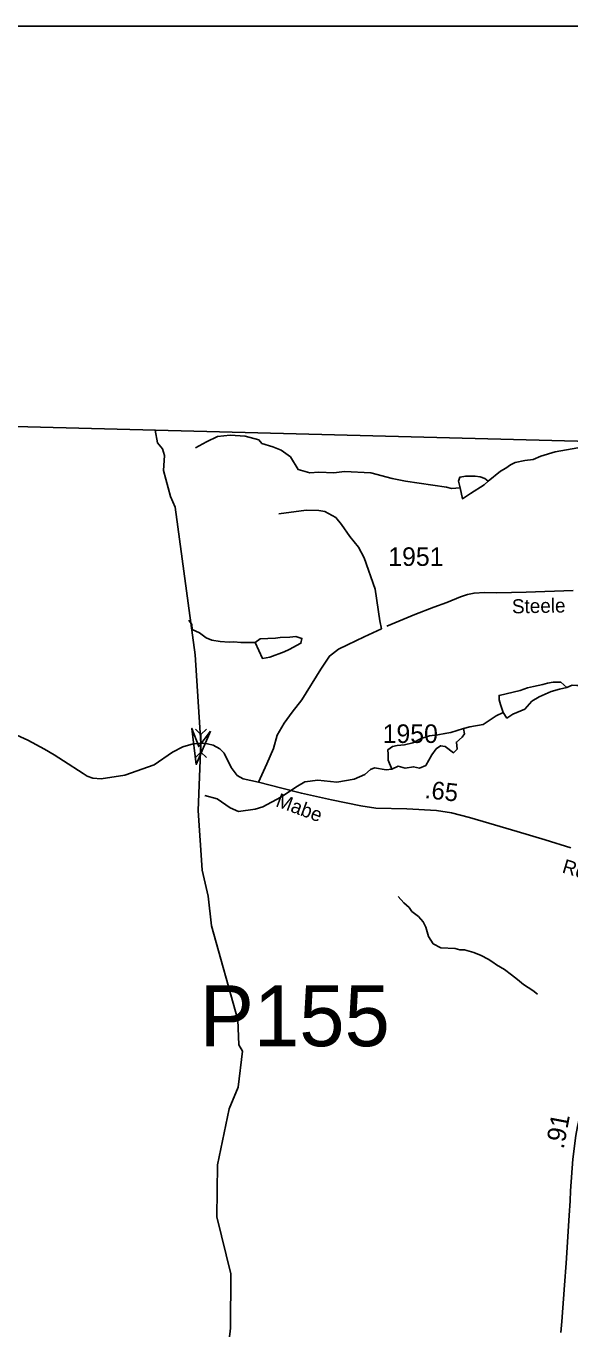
# Model space of a CAD drawing. Extents: x 1547597 to 1699558, y 810033 to 920809.
# Drawn here: x 1656188 to 1659849, y 909040 to 917817 of the extents above; entities that cross this region are included whole.
import ezdxf

# ---------------------------------------------------------------- set-up
doc = ezdxf.new("R2010")
doc.units = 0
for name, color, linetype in [('Exist Boundary Political CountyLine', 7, 'Continuous'), ('Exist Hydrographic Creek Single Shore', 7, 'Continuous'), ('Exist Hydrographic Misc Water Feature', 7, 'Continuous'), ('Exist Road Non-System Type 51', 7, 'Continuous'), ('Exist Road Primary US Attributed', 7, 'Continuous'), ('Exist Road Primary US Mileage Hundredths English Label', 7, 'Continuous'), ('Exist Road Secondary Mileage Hundredths English Label', 7, 'Continuous'), ('Exist Road Secondary Structure Pipe CELL', 7, 'Continuous'), ('Exist Road Secondary Structure Pipe Number Label', 7, 'Continuous'), ('Exist Road Secondary Structure Standard Bridge Attributed CELL', 7, 'Continuous'), ('Exist Road Secondary Type 51 Attributed', 7, 'Continuous'), ('Exist Road Secondary Type 51 Label', 7, 'Continuous'), ('Exist Road Secondary Type 51 Number Label', 7, 'Continuous'), ('Map Preparation Inset Cut Line', 7, 'Continuous')]:
    doc.layers.add(name, color=color, linetype=linetype)

msp = doc.modelspace()

# ---------------------------------------------------------------- linework, layer by layer
at = {"layer": 'Exist Boundary Political CountyLine'}
msp.add_lwpolyline([(1694793.5, 914116.4), (1692562.1, 914175.9), (1691336.3, 914204.2), (1689842.7, 914246), (1688457.2, 914278.3), (1687259.3, 914310.1), (1685887.7, 914346.3), (1684226.2, 914390.2), (1683014.5, 914420.4), (1682024.6, 914443.6), (1680977, 914471.3), (1654562.3, 915160.4)], dxfattribs=at)
at = {"layer": 'Exist Hydrographic Creek Single Shore'}
for points in [[(1657414.3, 911956.5), (1657374.3, 912131.3), (1657346.3, 912532.4), (1657365.2, 912985.6), (1657325.4, 913581.4), (1657192.1, 914577.3), (1657161.4, 914648.1), (1657112.3, 914823.8), (1657119.9, 914923.8), (1657106.6, 914969.2), (1657072.6, 915008.8), (1657056.7, 915095.3)], [(1655779.3, 905549.1), (1655914.2, 905730.2), (1655925.3, 905887.5), (1655893.3, 906022.8), (1655944.2, 906156.3), (1656275.3, 906658.4), (1656790.3, 907137.1), (1657196.3, 907608.1), (1657349.3, 907913.5), (1657498.2, 908471.9), (1657563.2, 909045), (1657567.2, 909412.7), (1657472.3, 909795.3), (1657476.3, 910146.5), (1657556.3, 910522.4), (1657616.2, 910668.9), (1657644.2, 910911.3), (1657619.3, 910954.4), (1657613.3, 911122), (1657437.2, 911755.9), (1657414.3, 911956.5)]]:
    msp.add_lwpolyline(points, dxfattribs=at)
at = {"layer": 'Exist Hydrographic Misc Water Feature'}
for points in [[(1657329.5, 914976.7), (1657403.1, 915016.4), (1657476.8, 915052.3), (1657561.8, 915061.7), (1657661.8, 915054.1), (1657754.4, 915029.6), (1657775.2, 915005), (1657849.6, 914982.1), (1657905.3, 914961.3), (1657967.8, 914914.4), (1658019.7, 914829.4), (1658099, 914806.8), (1658159.5, 914812.4), (1658259.6, 914808.6), (1658331.3, 914816.2), (1658507.9, 914806.8), (1658651.4, 914769), (1658742.1, 914752), (1659018.9, 914711.6), (1659050.8, 914703.2), (1659109.5, 914707.6)], [(1659298.5, 914752.3), (1659382, 914819), (1659416.3, 914838.5), (1659448.6, 914862.1), (1659480.7, 914877.7), (1659545.6, 914891.7), (1659602.3, 914897.4), (1659653.3, 914920.1), (1659749.6, 914948.4), (1659902.5, 914977.2), (1659944.4, 914976.5), (1659987.5, 914978.6), (1660134.8, 914989.9), (1660214.1, 914940.8), (1660267, 914906.8), (1660363.3, 914903.1), (1660452.1, 914888), (1660522, 914861.5), (1660562.6, 914838.9), (1660623, 914842.6), (1660704.2, 914874.7), (1660893.1, 914908.7), (1661057.4, 914901.2), (1661189.6, 914891.7)], [(1659298.5, 914752.3), (1659275.5, 914770.3), (1659243.6, 914780.7), (1659211.7, 914785.1), (1659147.8, 914785.9), (1659107.7, 914778.5), (1659099.3, 914750.6), (1659109.5, 914707.6)], [(1659109.5, 914707.6), (1659124.7, 914633.1), (1659180.3, 914669.5), (1659271, 914726.4), (1659298.5, 914752.3)], [(1657283.1, 913814.9), (1657304.9, 913786.1), (1657306.8, 913751.7)], [(1657306.8, 913751.7), (1657355.7, 913730.6), (1657399.3, 913696.1), (1657439.1, 913679.6), (1657494.9, 913670.9), (1657554.8, 913666), (1657586.9, 913669.6), (1657634.8, 913665), (1657730.8, 913663.8)], [(1657730.8, 913663.8), (1657779.1, 913557.4), (1657829.6, 913566.5), (1657926, 913601.3), (1657958.2, 913616.8), (1658038.6, 913659.8), (1658045, 913691.8), (1658003.2, 913704.3), (1657963.1, 913700.8), (1657899.1, 913697.6), (1657867.1, 913694), (1657763, 913689.4), (1657730.8, 913663.8)], [(1659826.9, 913361.4), (1659862.6, 913376.2), (1659894.6, 913375.8), (1659950.5, 913375.1), (1659990.3, 913362.6), (1660077.8, 913321.4), (1660129.7, 913312.7), (1660181.9, 913333.8), (1660246.1, 913351.2), (1660314.5, 913382.4), (1660410.7, 913405.1), (1660507.1, 913439.9), (1660569.2, 913451.2), (1660643.2, 913456.2)], [(1659399.3, 913193.4), (1659381.2, 913246.3), (1659373.5, 913278.5), (1659371.9, 913308.5), (1659514.3, 913340.6), (1659562.5, 913360), (1659602.6, 913367.5), (1659666.8, 913382.8), (1659698.7, 913390.4), (1659736.9, 913397.8), (1659786.8, 913397.2), (1659826.9, 913361.4)], [(1659826.9, 913361.4), (1659778.3, 913349.2), (1659722.1, 913334), (1659641.7, 913299), (1659593.3, 913269.6), (1659544.7, 913216.3), (1659464.4, 913181.2), (1659424.1, 913155.8), (1659399.3, 913193.4)], [(1659132.5, 913085), (1659175.4, 913096.9), (1659263.6, 913111.8), (1659352.3, 913170.6), (1659399.3, 913193.4)], [(1659132.5, 913085), (1659047.1, 913058.6), (1659007, 913051.1), (1658958.9, 913043.7), (1658902.8, 913036.4), (1658846.6, 913017.2), (1658790.3, 912989.9), (1658734.2, 912974.6), (1658686.1, 912971.2), (1658654, 912963.6), (1658623.8, 912942), (1658625.4, 912912), (1658625, 912872), (1658650.5, 912810.9)], [(1658650.5, 912810.9), (1658692.4, 912831.1), (1658740.2, 912818.5), (1658796.3, 912827.7), (1658836.2, 912817.2), (1658878.4, 912836.7), (1658919.2, 912908.2), (1658947.7, 912947.9), (1658978, 912969.5), (1659009.9, 912963), (1659065.4, 912922.3), (1659089.6, 912946), (1659084.2, 912994.1), (1659122.6, 913027.6), (1659138.8, 913049.4), (1659132.5, 913085)], [(1657392.4, 912634.5), (1657474.2, 912610.6), (1657562.6, 912551.2), (1657618.2, 912525.1), (1657730.9, 912541.7), (1657781.5, 912558.7), (1657902.2, 912623.2), (1658015.1, 912697.8), (1658063.4, 912727.1), (1658151.5, 912738), (1658279.3, 912722.7), (1658395.4, 912742.9), (1658467.8, 912775.9), (1658506.3, 912809.4), (1658532.4, 912821.1), (1658612.2, 912806.1), (1658650.5, 912810.9)], [(1658693.3, 911953), (1658730.6, 911910.2), (1658766.1, 911879.6), (1658785.6, 911853.3), (1658829, 911818.5), (1658860.5, 911784), (1658879.9, 911747.7), (1658896.8, 911683.4), (1658928.1, 911634.9), (1658979.6, 911607.9), (1659075.5, 911602.3), (1659107.3, 911593.8), (1659139.3, 911593.3), (1659203, 911576.2), (1659250.6, 911555.3), (1659298.2, 911530.5), (1659329.9, 911512), (1659353.5, 911493.6), (1659409.1, 911462.7), (1659456.5, 911425.9), (1659495.9, 911395.2), (1659535.3, 911360.5), (1659598.7, 911319.4), (1659630.3, 911294.9)]]:
    msp.add_lwpolyline(points, dxfattribs=at)
at = {"layer": 'Exist Road Non-System Type 51'}
for points in [[(1657888.5, 914531), (1658073.5, 914555.6), (1658158.8, 914553.7), (1658198.7, 914547.3), (1658273.7, 914506.5), (1658311.5, 914459.3), (1658366.3, 914378.1), (1658426.7, 914306.3), (1658464.5, 914234.5), (1658537.2, 914023), (1658569.3, 913811.5), (1658579.5, 913757.6)], [(1658579.5, 913757.6), (1658463.7, 913703.9), (1658351.2, 913648.5), (1658290.8, 913620), (1658229.6, 913573), (1658172.5, 913485.7), (1658044.4, 913278.7), (1657978.9, 913195.3), (1657926.4, 913122.1), (1657878.6, 913039.5), (1657852.7, 912950.8), (1657808.3, 912846.3), (1657753.7, 912722.9)]]:
    msp.add_lwpolyline(points, dxfattribs=at)
at = {"layer": 'Exist Road Primary US Attributed'}
msp.add_lwpolyline([(1659787.5, 909016.4), (1659795.2, 909090.7), (1659812.5, 909335), (1659823, 909483.5), (1659844.1, 909804.4), (1659850, 909904.5), (1659853.2, 909970.5), (1659869.2, 910185.2), (1659887.7, 910344.1), (1659898.8, 910403.3), (1659923.2, 910512.7), (1659943.4, 910587.7), (1659976.5, 910684.7), (1660006.7, 910765.9), (1660110.3, 910979.4), (1660306.1, 911356.7), (1660550.4, 911827.5), (1660628.6, 911980.8), (1660668.6, 912057.1)], dxfattribs=at)
at = {"layer": 'Exist Road Secondary Structure Pipe CELL'}
for p, q in [((1657328.3, 913081), (1657365.2, 913046)), ((1657402, 913081), (1657365.2, 913046)), ((1657365.2, 913046), (1657365.2, 912925.1)), ((1657328.3, 912890.2), (1657365.2, 912925.1)), ((1657402, 912890.2), (1657365.2, 912925.1))]:
    msp.add_line(p, q, dxfattribs=at)
at = {"layer": 'Exist Road Secondary Structure Standard Bridge Attributed CELL'}
msp.add_lwpolyline([(1657429.1, 913067.5), (1657333.2, 912843.3), (1657304.2, 913085.4), (1657350.5, 912964)], close=True, dxfattribs=at)
at = {"layer": 'Exist Road Secondary Type 51 Attributed'}
for points in [[(1659870.2, 914014.4), (1659553, 914004.4), (1659357.4, 913999.3), (1659273.9, 914001.7), (1659203.6, 913997.5), (1659158.5, 913987), (1659111.3, 913971.3), (1659020.1, 913933.9), (1658932.5, 913902.6), (1658805.6, 913852.2), (1658616.1, 913774.6)], [(1656100.9, 913051), (1656201.2, 913005.7), (1656311.2, 912945.3), (1656378.3, 912908.4), (1656440.8, 912866.4), (1656571.7, 912781.7), (1656599, 912764), (1656638.4, 912751.4), (1656693.8, 912747.2), (1656852, 912769.9), (1657051.3, 912841.2), (1657173, 912926), (1657244.3, 912962.9), (1657313.2, 912981.4), (1657365.2, 912985.6)], [(1657365.2, 912985.6), (1657409.7, 912981.4), (1657446.6, 912973), (1657492.3, 912948.7), (1657522.5, 912919.3), (1657569.5, 912821.9), (1657608.6, 912769.1), (1657649.7, 912745.6), (1657753.7, 912722.9), (1657909.4, 912683.5), (1658041.2, 912649.1), (1658243, 912605.4), (1658441.5, 912564.3), (1658541.7, 912548.4), (1658749.9, 912544.2), (1658951.7, 912533.2), (1659052.4, 912517.3), (1659172, 912485.4), (1659302, 912448.5), (1659493.8, 912390.6), (1659682.2, 912335.2), (1659853.8, 912281.5)]]:
    msp.add_lwpolyline(points, dxfattribs=at)
at = {"layer": 'Map Preparation Inset Cut Line'}
msp.add_lwpolyline([(1633724, 874749.3), (1696240.1, 874749.3), (1696240.1, 917817.4), (1633724, 917817.4)], close=True, dxfattribs=at)

# ---------------------------------------------------------------- texts
at = {"layer": 'Exist Road Primary US Mileage Hundredths English Label'}
msp.add_text('.91', height=125, rotation=79.3476, dxfattribs=at).set_placement((1659806, 910247.9))
at = {"layer": 'Exist Road Secondary Mileage Hundredths English Label'}
msp.add_text('.65', height=120, rotation=353.47544, dxfattribs=at).set_placement((1658867.5, 912617.3))
at = {"layer": 'Exist Road Secondary Structure Pipe Number Label'}
msp.add_text('P155', height=410.1, dxfattribs=at).set_placement((1657356, 910945))
at = {"layer": 'Exist Road Secondary Type 51 Label'}
for s, rotation, p in [('Steele', 1.11809, (1659459.5, 913860.4)), ('Mabe', 339.58121, (1657862.7, 912563.4)), ('Rd.', 343.37083, (1659790.5, 912116.2))]:
    msp.add_text(s, height=95, rotation=rotation, dxfattribs=at).set_placement(p)
at = {"layer": 'Exist Road Secondary Type 51 Number Label'}
for s, p in [('1951', (1658625.9, 914180.7)), ('1950', (1658588, 912988))]:
    msp.add_text(s, height=125, dxfattribs=at).set_placement(p)

doc.saveas('drawing.dxf')
